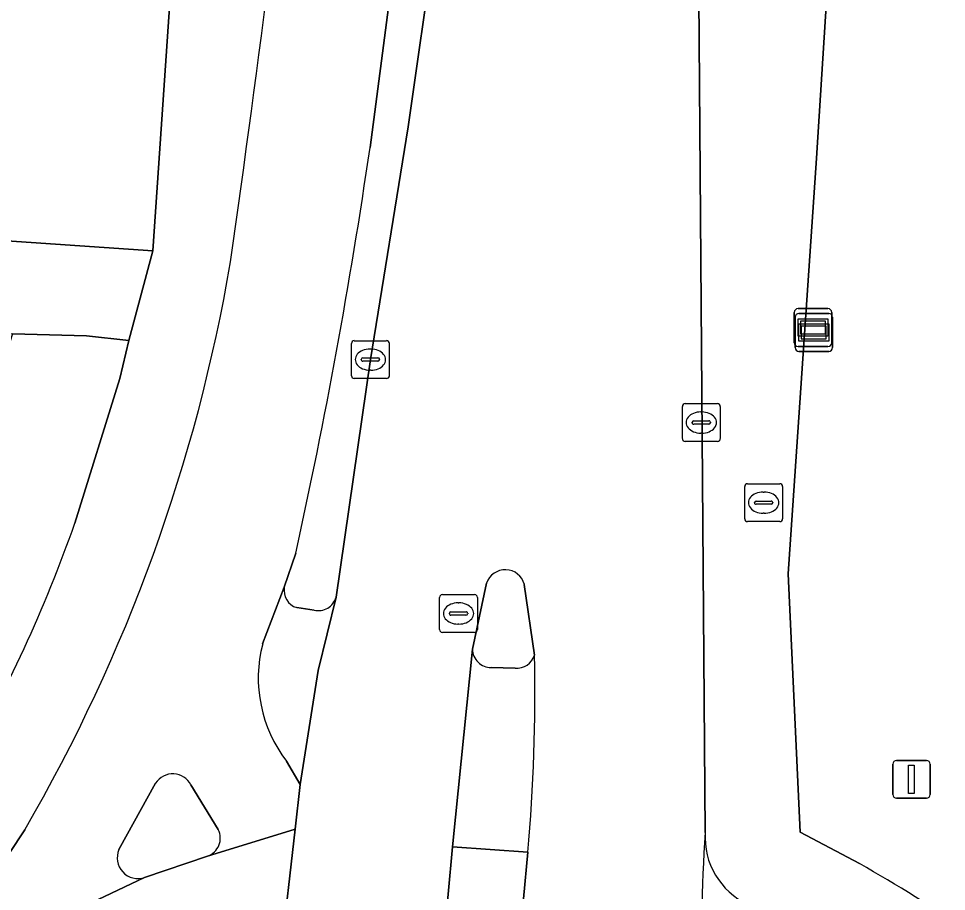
# Model space of a CAD drawing. Extents: x 161848 to 162726, y 385382 to 386521.
# Drawn here: x 161984.67 to 162009.2, y 385403.05 to 385426.12 of the extents above; entities that cross this region are included whole.
import ezdxf

# ---------------------------------------------------------------- set-up
doc = ezdxf.new("R2010")
doc.units = 0
for name, color, linetype in [('IMGEO_Brandkraan', 7, 'Continuous'), ('IMGEO_Fietspad_gesloten', 7, 'Continuous'), ('IMGEO_Groenvoorziening', 7, 'Continuous'), ('IMGEO_Kolk', 7, 'Continuous'), ('IMGEO_Pand', 7, 'Continuous'), ('IMGEO_Rijbaan_lokaal_gesloten', 7, 'Continuous'), ('IMGEO_Rioolput', 7, 'Continuous'), ('IMGEO_Verkeerseiland_gesloten', 7, 'Continuous'), ('IMGEO_Verkeerseiland_open', 7, 'Continuous'), ('IMGEO_Verklikker', 7, 'Continuous'), ('IMGEO_Vlaggenmast', 7, 'Continuous'), ('IMGEO_Voetpad_open', 7, 'Continuous')]:
    doc.layers.add(name, color=color, linetype=linetype)

msp = doc.modelspace()

# ---------------------------------------------------------------- linework, layer by layer
at = {"layer": 'IMGEO_Brandkraan'}
for p, q in [((162003.871, 385412.898), (162003.871, 385413.75)), ((162003.946, 385413.824), (162004.798, 385413.824)), ((162004.872, 385413.75), (162004.872, 385412.898)), ((162004.359, 385413.604), (162004.384, 385413.604)), ((162004.13, 385413.318), (162004.13, 385413.33)), ((162004.568, 385413.281), (162004.17, 385413.281)), ((162004.173, 385413.367), (162004.571, 385413.367)), ((162004.614, 385413.33), (162004.614, 385413.318)), ((162004.382, 385413.044), (162004.357, 385413.044)), ((162004.798, 385412.824), (162003.946, 385412.824))]:
    msp.add_line(p, q, dxfattribs=at)
for points in [[(162003.871, 385412.898), (162003.871, 385413.75)], [(162003.946, 385413.824), (162004.798, 385413.824)], [(162004.872, 385413.75), (162004.872, 385412.898)], [(162004.798, 385412.824), (162003.946, 385412.824)]]:
    msp.add_lwpolyline(points, dxfattribs=at)
for centre, radius, start, end in [((162003.948, 385413.748), 0.0765, 91.552, 178.448), ((162003.948, 385413.748), 0.0765, 91.552, 178.448), ((162004.796, 385413.748), 0.0765, 1.552, 88.448), ((162004.796, 385413.748), 0.0765, 1.552, 88.448), ((162004.17, 385413.327), 0.0403, 85.8775, 175.7526), ((162004.167, 385413.317), 0.0366, 178.938, 274.7102), ((162004.571, 385413.324), 0.043, 264.8664, 352.4533), ((162004.575, 385413.329), 0.0386, 1.7309, 96.639), ((162003.948, 385412.9), 0.0765, 181.552, 268.448), ((162003.948, 385412.9), 0.0765, 181.552, 268.448), ((162004.796, 385412.9), 0.0765, 271.552, 358.448), ((162004.796, 385412.9), 0.0765, 271.552, 358.448)]:
    msp.add_arc(centre, radius, start, end, dxfattribs=at)
for centre, major_axis, ratio, start_param, end_param in [((162004.358, 385413.324), (-0.387, 0.002), 0.722429, 4.712389, 7.853982), ((162004.383, 385413.324), (-0.39, 0.002), 0.717154, 1.570796, 4.712389)]:
    msp.add_ellipse(centre, major_axis=major_axis, ratio=ratio, start_param=start_param, end_param=end_param, dxfattribs=at)
at = {"layer": 'IMGEO_Fietspad_gesloten'}
for points in [[(161993.966, 385422.71), (161994.703, 385428.31), (161995.424, 385435.832)], [(161991.127, 385409.593), (161991.7, 385411.087), (161992.002, 385411.985)], [(161989.668, 385403.983), (161991.984, 385404.696), (161992.116, 385405.872), (161991.76, 385406.491)], [(161987.328, 385404.154), (161988.298, 385405.908)], [(161989.231, 385405.863), (161989.953, 385404.682)], [(161991.611, 385401.38), (161991.984, 385404.696), (161989.668, 385403.983), (161988.007, 385403.417), (161981.987, 385400.567), (161980.704, 385399.025), (161978.712, 385396.813)], [(161984.838, 385404.678), (161983.172, 385402.174), (161981.987, 385400.567), (161988.007, 385403.417)], [(161997.909, 385401.618), (161998.134, 385404.083), (161996.15, 385404.23), (161995.921, 385401.728)]]:
    msp.add_lwpolyline(points, dxfattribs=at)
for centre, radius, start, end in [((161438.162, 385498.11), 557.659, 351.91565, 353.56729), ((161846.198, 385444.227), 149.326, 347.53053, 351.71502), ((161946.004, 385427.25), 44.917, 329.8328, 350.3052), ((161994.599, 385408.686), 3.588, 165.3576, 217.7094), ((161988.752, 385405.622), 0.536, 26.6539, 147.8234), ((161989.51, 385404.455), 0.498, 288.4806, 27.1555), ((162036.326, 385402.173), 33.586, 175.8491, 183.2223), ((162004.767, 385404.476), 1.944, 176.2163, 245.2922), ((161987.83, 385403.935), 0.547, 156.4018, 288.9071)]:
    msp.add_arc(centre, radius, start, end, dxfattribs=at)
at = {"layer": 'IMGEO_Groenvoorziening'}
for points in [[(162012.004, 385515.889), (162010.031, 385486.872), (162010.886, 385486.823), (162010.76, 385484.131), (162009.85, 385484.211), (162007.414, 385448.376), (162005.771, 385422.427), (162005.023, 385411.442), (162005.334, 385404.615), (162006.907, 385403.783)], [(161986.164, 385412.784), (161987.351, 385416.607), (161987.589, 385417.61), (161986.467, 385417.729), (161984.51, 385417.786), (161979.347, 385401.608), (161919.121, 385409.529), (161909.034, 385401.64), (161974.625, 385395.222), (161976.371, 385397.473), (161978.544, 385399.958)]]:
    msp.add_lwpolyline(points, dxfattribs=at)
for centre, radius, start, end in [((161950.451, 385425.329), 37.852, 329.8005, 340.6448), ((161989.568, 385372.956), 35.369, 49.5415, 60.6446)]:
    msp.add_arc(centre, radius, start, end, dxfattribs=at)
at = {"layer": 'IMGEO_Kolk'}
for p, q in [((161993.475, 385416.679), (161993.475, 385417.531)), ((161993.55, 385417.605), (161994.402, 385417.605)), ((161994.476, 385417.531), (161994.476, 385416.679)), ((161993.963, 385417.385), (161993.988, 385417.385)), ((161993.734, 385417.099), (161993.734, 385417.111)), ((161994.172, 385417.062), (161993.774, 385417.062)), ((161993.777, 385417.148), (161994.175, 385417.148)), ((161994.218, 385417.111), (161994.218, 385417.099)), ((161993.986, 385416.825), (161993.961, 385416.825)), ((161994.402, 385416.605), (161993.55, 385416.605)), ((162002.223, 385415.015), (162002.223, 385415.867)), ((162002.298, 385415.941), (162003.15, 385415.941)), ((162002.711, 385415.721), (162002.736, 385415.721)), ((162003.224, 385415.867), (162003.224, 385415.015)), ((162002.525, 385415.484), (162002.923, 385415.484)), ((162002.482, 385415.435), (162002.482, 385415.447)), ((162002.92, 385415.398), (162002.522, 385415.398)), ((162002.966, 385415.447), (162002.966, 385415.435)), ((162002.734, 385415.161), (162002.709, 385415.161)), ((162003.15, 385414.941), (162002.298, 385414.941))]:
    msp.add_line(p, q, dxfattribs=at)
for points in [[(161993.475, 385416.679), (161993.475, 385417.531)], [(161993.55, 385417.605), (161994.402, 385417.605)], [(161994.476, 385417.531), (161994.476, 385416.679)], [(161994.402, 385416.605), (161993.55, 385416.605)], [(162002.223, 385415.015), (162002.223, 385415.867)], [(162002.298, 385415.941), (162003.15, 385415.941)], [(162003.224, 385415.867), (162003.224, 385415.015)], [(162003.15, 385414.941), (162002.298, 385414.941)]]:
    msp.add_lwpolyline(points, dxfattribs=at)
for centre, radius, start, end in [((161993.552, 385417.529), 0.0765, 91.552, 178.448), ((161993.552, 385417.529), 0.0765, 91.552, 178.448), ((161994.4, 385417.529), 0.0765, 1.552, 88.448), ((161994.4, 385417.529), 0.0765, 1.552, 88.448), ((161993.774, 385417.108), 0.0403, 85.8775, 175.7526), ((161993.771, 385417.098), 0.0366, 178.938, 274.7102), ((161994.175, 385417.105), 0.043, 264.8664, 352.4533), ((161994.179, 385417.11), 0.0386, 1.7309, 96.639), ((161993.552, 385416.681), 0.0765, 181.552, 268.448), ((161993.552, 385416.681), 0.0765, 181.552, 268.448), ((161994.4, 385416.681), 0.0765, 271.552, 358.448), ((161994.4, 385416.681), 0.0765, 271.552, 358.448), ((162002.3, 385415.865), 0.0765, 91.552, 178.448), ((162002.3, 385415.865), 0.0765, 91.552, 178.448), ((162003.148, 385415.865), 0.0765, 1.552, 88.448), ((162003.148, 385415.865), 0.0765, 1.552, 88.448), ((162002.522, 385415.444), 0.0403, 85.8775, 175.7526), ((162002.927, 385415.446), 0.0386, 1.7309, 96.639), ((162002.519, 385415.434), 0.0366, 178.938, 274.7102), ((162002.923, 385415.441), 0.043, 264.8664, 352.4533), ((162002.3, 385415.017), 0.0765, 181.552, 268.448), ((162002.3, 385415.017), 0.0765, 181.552, 268.448), ((162003.148, 385415.017), 0.0765, 271.552, 358.448), ((162003.148, 385415.017), 0.0765, 271.552, 358.448)]:
    msp.add_arc(centre, radius, start, end, dxfattribs=at)
for centre, major_axis, ratio, start_param, end_param in [((161993.962, 385417.105), (-0.387, 0.002), 0.722429, 4.712389, 7.853982), ((161993.987, 385417.105), (-0.39, 0.002), 0.717154, 1.570796, 4.712389), ((162002.71, 385415.441), (-0.387, 0.002), 0.722429, 4.712389, 7.853982), ((162002.735, 385415.441), (-0.39, 0.002), 0.717154, 1.570796, 4.712389)]:
    msp.add_ellipse(centre, major_axis=major_axis, ratio=ratio, start_param=start_param, end_param=end_param, dxfattribs=at)
at = {"layer": 'IMGEO_Pand'}
msp.add_lwpolyline([(161954.89, 385422.261), (161988.226, 385419.978), (161988.756, 385427.717), (161988.399, 385427.742), (161988.62, 385430.964), (161988.961, 385430.94), (161989.482, 385438.553), (161980.74, 385439.151), (161980.651, 385437.863), (161977.598, 385438.072), (161963.511, 385439.037)], dxfattribs=at)
at = {"layer": 'IMGEO_Rijbaan_lokaal_gesloten'}
for points in [[(162002.652, 385427.868), (161995.679, 385428.219), (161995.669, 385428.128), (161994.972, 385423.26), (161993.976, 385417.105), (161993.068, 385410.829), (161992.595, 385408.884), (161992.116, 385405.872), (161991.984, 385404.696), (161991.611, 385401.38), (161995.921, 385401.728), (161996.15, 385404.23), (161996.674, 385409.45), (161997.048, 385411.194)], [(162002.828, 385404.604), (162002.652, 385427.868)], [(161998.045, 385411.162), (161998.313, 385409.297)], [(161998.134, 385404.083), (161997.909, 385401.618), (162002.793, 385400.285)]]:
    msp.add_lwpolyline(points, dxfattribs=at)
for centre, radius, start, end in [((161997.542, 385411.031), 0.52, 14.5529, 161.7704), ((161952.656, 385408.254), 45.669, 354.7593, 1.3082), ((162036.326, 385402.173), 33.586, 175.8491, 183.2223)]:
    msp.add_arc(centre, radius, start, end, dxfattribs=at)
at = {"layer": 'IMGEO_Rioolput'}
for p, q in [((161995.804, 385409.969), (161995.804, 385410.821)), ((161995.879, 385410.895), (161996.731, 385410.895)), ((161996.805, 385410.821), (161996.805, 385409.969)), ((161996.292, 385410.675), (161996.317, 385410.675)), ((161996.063, 385410.389), (161996.063, 385410.401)), ((161996.501, 385410.352), (161996.103, 385410.352)), ((161996.106, 385410.438), (161996.504, 385410.438)), ((161996.547, 385410.401), (161996.547, 385410.389)), ((161996.315, 385410.115), (161996.29, 385410.115)), ((161996.731, 385409.895), (161995.879, 385409.895))]:
    msp.add_line(p, q, dxfattribs=at)
for points in [[(161995.804, 385409.969), (161995.804, 385410.821)], [(161995.879, 385410.895), (161996.731, 385410.895)], [(161996.805, 385410.821), (161996.805, 385409.969)], [(161996.731, 385409.895), (161995.879, 385409.895)]]:
    msp.add_lwpolyline(points, dxfattribs=at)
for centre, radius, start, end in [((161995.881, 385410.819), 0.0765, 91.552, 178.448), ((161995.881, 385410.819), 0.0765, 91.552, 178.448), ((161996.729, 385410.819), 0.0765, 1.552, 88.448), ((161996.729, 385410.819), 0.0765, 1.552, 88.448), ((161996.103, 385410.398), 0.0403, 85.8775, 175.7526), ((161996.1, 385410.388), 0.0366, 178.938, 274.7102), ((161996.504, 385410.395), 0.043, 264.8664, 352.4533), ((161996.508, 385410.4), 0.0386, 1.7309, 96.639), ((161995.881, 385409.971), 0.0765, 181.552, 268.448), ((161995.881, 385409.971), 0.0765, 181.552, 268.448), ((161996.729, 385409.971), 0.0765, 271.552, 358.448), ((161996.729, 385409.971), 0.0765, 271.552, 358.448)]:
    msp.add_arc(centre, radius, start, end, dxfattribs=at)
for centre, major_axis, ratio, start_param, end_param in [((161996.291, 385410.395), (-0.387, 0.002), 0.722429, 4.712389, 7.853982), ((161996.316, 385410.395), (-0.39, 0.002), 0.717154, 1.570796, 4.712389)]:
    msp.add_ellipse(centre, major_axis=major_axis, ratio=ratio, start_param=start_param, end_param=end_param, dxfattribs=at)
at = {"layer": 'IMGEO_Verkeerseiland_gesloten'}
for points in [[(161997.048, 385411.194), (161996.674, 385409.45)], [(161998.313, 385409.297), (161998.045, 385411.162)], [(161997.168, 385408.966), (161997.8, 385408.948)], [(161988.298, 385405.908), (161987.328, 385404.154)], [(161989.953, 385404.682), (161989.231, 385405.863)], [(161988.007, 385403.417), (161989.668, 385403.983)]]:
    msp.add_lwpolyline(points, dxfattribs=at)
for centre, radius, start, end in [((161997.542, 385411.031), 0.52, 14.5529, 161.7704), ((161997.162, 385409.454), 0.488, 180.4939, 270.6777), ((161997.84, 385409.441), 0.494, 265.3721, 343.0837), ((161988.752, 385405.622), 0.536, 26.6539, 147.8234), ((161989.51, 385404.455), 0.498, 288.4806, 27.1555), ((161987.83, 385403.935), 0.547, 156.4018, 288.9071)]:
    msp.add_arc(centre, radius, start, end, dxfattribs=at)
at = {"layer": 'IMGEO_Verkeerseiland_open'}
for points in [[(161995.669, 385428.128), (161994.703, 385428.31), (161993.966, 385422.71)], [(161993.068, 385410.829), (161993.976, 385417.105), (161994.972, 385423.26), (161995.669, 385428.128)], [(161992.002, 385411.985), (161991.7, 385411.087)], [(161992.027, 385410.549), (161992.486, 385410.485)]]:
    msp.add_lwpolyline(points, dxfattribs=at)
for centre, radius, start, end in [((161846.198, 385444.227), 149.326, 347.53053, 351.71502), ((161992.173, 385411.006), 0.48, 170.3336, 252.2495), ((161992.605, 385410.947), 0.477, 255.5063, 345.6654)]:
    msp.add_arc(centre, radius, start, end, dxfattribs=at)
at = {"layer": 'IMGEO_Verklikker'}
for p, q in [((162005.282, 385418.452), (162006.072, 385418.452)), ((162006.072, 385418.452), (162005.282, 385418.452)), ((162005.182, 385417.552), (162005.182, 385418.352)), ((162005.182, 385418.352), (162005.182, 385417.552)), ((162005.202, 385417.422), (162005.202, 385418.222)), ((162005.202, 385418.222), (162005.202, 385417.422)), ((162005.302, 385418.322), (162006.092, 385418.322)), ((162006.092, 385418.322), (162005.302, 385418.322)), ((162006.172, 385418.352), (162006.172, 385417.552)), ((162006.172, 385417.552), (162006.172, 385418.352)), ((162006.192, 385418.222), (162006.192, 385417.422)), ((162006.192, 385417.422), (162006.192, 385418.222)), ((162006.072, 385417.452), (162005.282, 385417.452)), ((162005.282, 385417.452), (162006.072, 385417.452)), ((162006.092, 385417.322), (162005.302, 385417.322)), ((162005.302, 385417.322), (162006.092, 385417.322))]:
    msp.add_line(p, q, dxfattribs=at)
for points in [[(162005.283, 385418.184), (162006.071, 385418.184), (162006.071, 385417.72), (162005.283, 385417.72), (162005.283, 385418.184)], [(162005.303, 385418.054), (162006.091, 385418.054), (162006.091, 385417.59), (162005.303, 385417.59), (162005.303, 385418.054)], [(162005.348, 385418.119), (162005.348, 385417.785), (162006.006, 385417.785), (162006.006, 385418.119), (162005.348, 385418.119)], [(162005.368, 385417.989), (162005.368, 385417.655), (162006.026, 385417.655), (162006.026, 385417.989), (162005.368, 385417.989)]]:
    msp.add_lwpolyline(points, dxfattribs=at)
for centre, start, end in [((162005.282, 385418.352), 90, 180), ((162005.282, 385418.352), 90, 180), ((162006.072, 385418.352), 0, 90), ((162006.072, 385418.352), 360, 90), ((162005.302, 385418.222), 90, 180), ((162005.302, 385418.222), 90, 180), ((162006.092, 385418.222), 0, 90), ((162006.092, 385418.222), 360, 90), ((162005.282, 385417.552), 180, 270), ((162005.282, 385417.552), 180, 270), ((162005.302, 385417.422), 180, 270), ((162005.302, 385417.422), 180, 270), ((162006.072, 385417.552), 270, 0), ((162006.072, 385417.552), 270, 0), ((162006.092, 385417.422), 270, 0), ((162006.092, 385417.422), 270, 0)]:
    msp.add_arc(centre, 0.1, start, end, dxfattribs=at)
at = {"layer": 'IMGEO_Vlaggenmast'}
for p, q in [((162007.785, 385405.611), (162007.785, 385406.411)), ((162007.785, 385406.411), (162007.785, 385405.611)), ((162007.885, 385406.511), (162008.675, 385406.511)), ((162008.675, 385406.511), (162007.885, 385406.511)), ((162008.775, 385406.411), (162008.775, 385405.611)), ((162008.775, 385405.611), (162008.775, 385406.411)), ((162008.675, 385405.511), (162007.885, 385405.511)), ((162007.885, 385405.511), (162008.675, 385405.511))]:
    msp.add_line(p, q, dxfattribs=at)
msp.add_lwpolyline([(162008.205, 385406.386), (162008.355, 385406.386), (162008.355, 385405.636), (162008.205, 385405.636), (162008.205, 385406.386)], dxfattribs=at)
for centre, start, end in [((162007.885, 385406.411), 90, 180), ((162007.885, 385406.411), 90, 180), ((162008.675, 385406.411), 0, 90), ((162008.675, 385406.411), 360, 90), ((162007.885, 385405.611), 180, 270), ((162007.885, 385405.611), 180, 270), ((162008.675, 385405.611), 270, 0), ((162008.675, 385405.611), 270, 0)]:
    msp.add_arc(centre, 0.1, start, end, dxfattribs=at)
at = {"layer": 'IMGEO_Voetpad_open'}
for points in [[(162006.907, 385403.783), (162005.334, 385404.615), (162005.023, 385411.442), (162005.771, 385422.427), (162007.414, 385448.376), (162009.85, 385484.211), (162010.031, 385486.872), (162012.004, 385515.889)], [(161992.735, 385441.913), (161995.132, 385475.887), (161995.227, 385477.289), (161993.484, 385478.14), (161992.755, 385467.369), (161989.304, 385467.593), (161989.02, 385462.302), (161988.372, 385450.247), (161989.568, 385450.25), (161989.119, 385442.212), (161989.482, 385438.553), (161988.961, 385430.94), (161988.62, 385430.964), (161988.399, 385427.742), (161988.756, 385427.717), (161988.226, 385419.978), (161987.589, 385417.61), (161987.351, 385416.607), (161986.164, 385412.784)], [(162002.652, 385427.887), (162002.652, 385427.868), (162002.828, 385404.604)], [(161991.7, 385411.087), (161991.127, 385409.593)], [(161991.76, 385406.491), (161992.116, 385405.872), (161992.595, 385408.884), (161993.068, 385410.829)], [(161992.486, 385410.485), (161992.027, 385410.549)], [(161996.674, 385409.45), (161996.15, 385404.23), (161998.134, 385404.083)], [(161997.8, 385408.948), (161997.168, 385408.966)], [(161978.712, 385396.813), (161980.704, 385399.025), (161981.987, 385400.567), (161983.172, 385402.174), (161984.838, 385404.678)]]:
    msp.add_lwpolyline(points, dxfattribs=at)
msp.add_lwpolyline([(161937.676, 385424.911), (161937.594, 385423.66), (161937.585, 385423.515), (161950.994, 385422.569), (161950.913, 385420.167), (161984.51, 385417.786), (161986.467, 385417.729), (161987.589, 385417.61), (161988.226, 385419.978), (161954.89, 385422.261), (161955.086, 385425.123), (161952.193, 385425.321), (161952.097, 385423.924)], close=True, dxfattribs=at)
for centre, radius, start, end in [((161438.162, 385498.11), 557.659, 351.91565, 353.56729), ((161946.004, 385427.25), 44.917, 329.8328, 350.3052), ((161950.451, 385425.329), 37.852, 329.8005, 340.6448), ((161992.173, 385411.006), 0.48, 170.3336, 252.2495), ((161992.605, 385410.947), 0.477, 255.5063, 345.6654), ((161994.599, 385408.686), 3.588, 165.3576, 217.7094), ((161997.162, 385409.454), 0.488, 180.4939, 270.6777), ((161997.84, 385409.441), 0.494, 265.3721, 343.0837), ((161952.656, 385408.254), 45.669, 354.7593, 1.3082), ((162004.767, 385404.476), 1.944, 176.2163, 245.2922), ((161989.568, 385372.956), 35.369, 49.5415, 60.6446)]:
    msp.add_arc(centre, radius, start, end, dxfattribs=at)

doc.saveas('drawing.dxf')
